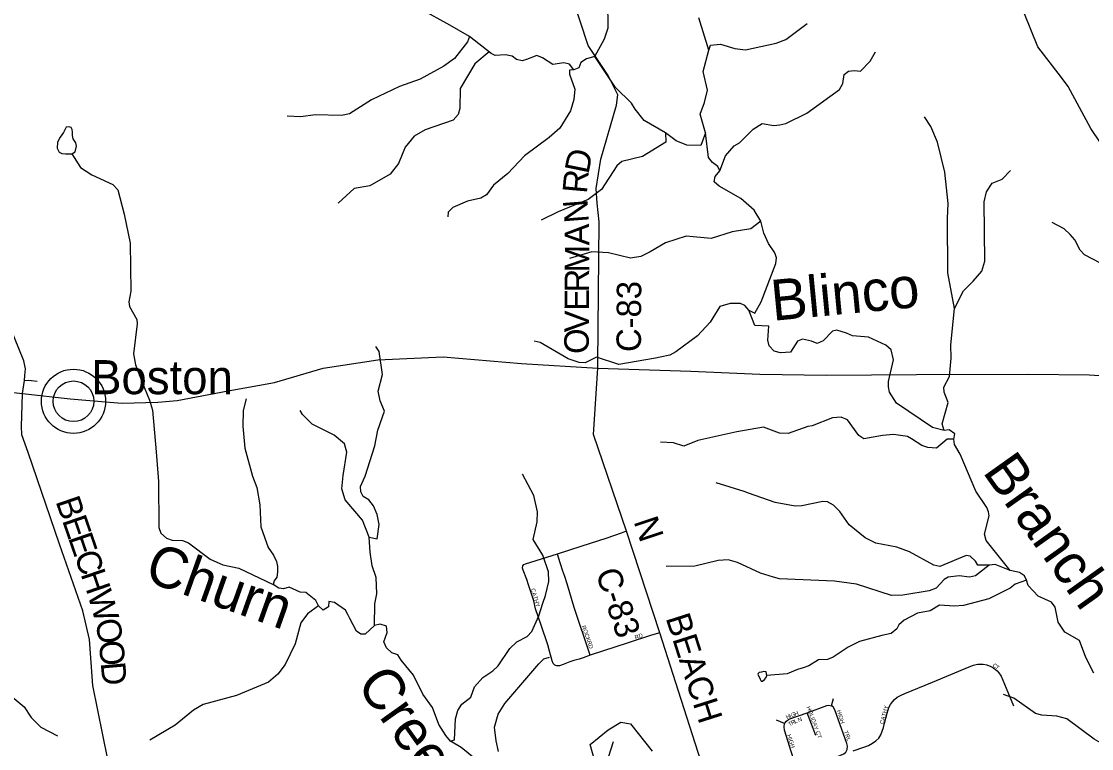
# Model space of a CAD drawing. Extents: x 1525783 to 1900577, y 218250 to 627376.
# Drawn here: x 1682109 to 1695217, y 439896 to 448805 of the extents above; entities that cross this region are included whole.
import ezdxf

# ---------------------------------------------------------------- set-up
doc = ezdxf.new("R2010")
doc.units = 0
for name, color, linetype in [('GM_X_County_Road', 7, 'Continuous'), ('GM_X_County_Road_Text', 7, 'Continuous'), ('GM_X_Minor_Lake', 7, 'Continuous'), ('GM_X_Minor_River', 7, 'Continuous'), ('GM_X_Minor_River_Text', 7, 'Continuous'), ('GM_X_Township_Road', 7, 'Continuous'), ('GM_X_Township_Subdivision', 7, 'Continuous'), ('GM_X_Township_Subdivision_Text', 7, 'Continuous'), ('GM_X_Unincorporated', 7, 'Continuous'), ('GM_X_Unincorporated_Location', 7, 'Continuous'), ('GM_X_Unincorporated_Text', 7, 'Continuous'), ('GM_X_US_Route', 7, 'Continuous')]:
    doc.layers.add(name, color=color, linetype=linetype)

msp = doc.modelspace()

# ---------------------------------------------------------------- linework, layer by layer
at = {"layer": 'GM_X_County_Road'}
for points in [[(1689170, 444610), (1689170, 444610), (1689186, 446350), (1689161, 446577), (1689148, 446758), (1689206, 447116), (1689400, 447778), (1689415, 447904), (1689295, 448143), (1689051, 448510), (1688855, 449111), (1688742, 449505), (1688704, 450102), (1688671, 450650), (1688613, 451295), (1688666, 451768), (1688748, 452266), (1688790, 452764), (1688725, 453577), (1688660, 454138)], [(1690827, 438498), (1690557, 439360), (1690398, 439848), (1690158, 440598), (1689927, 441314), (1689520, 442560), (1689116, 443745), (1689169, 444558), (1689170, 444610)], [(1684213, 435857), (1683491, 437160), (1683306, 437499), (1683228, 437653), (1683161, 437824), (1683105, 437986), (1683083, 438117), (1683106, 438293), (1683117, 438428), (1683172, 439113), (1683181, 439396), (1683196, 439568), (1683166, 439763), (1682983, 440670), (1682942, 441231), (1682863, 441584), (1682576, 442399), (1682191, 443524), (1682116, 443741), (1682112, 443845), (1682118, 444104), (1682123, 444246)]]:
    msp.add_lwpolyline(points, dxfattribs=at)
at = {"layer": 'GM_X_Minor_Lake'}
for points in [[(1682728, 447183), (1682768, 447208), (1682784, 447276), (1682774, 447318), (1682743, 447367), (1682734, 447409), (1682733, 447447), (1682731, 447480), (1682718, 447506), (1682694, 447512), (1682658, 447511), (1682623, 447445), (1682585, 447388), (1682550, 447324), (1682549, 447252), (1682570, 447204), (1682604, 447187), (1682650, 447184)], [(1682650, 447184), (1682728, 447183)], [(1691231, 440837), (1691203, 440840), (1691173, 440832), (1691147, 440827), (1691133, 440817), (1691128, 440803), (1691146, 440775), (1691159, 440746), (1691171, 440722), (1691187, 440724), (1691209, 440743), (1691232, 440767), (1691238, 440791)], [(1691238, 440791), (1691231, 440837)]]:
    msp.add_lwpolyline(points, dxfattribs=at)
at = {"layer": 'GM_X_Minor_River'}
for points in [[(1690487, 447441), (1690432, 447284), (1690259, 447289), (1690128, 447343), (1689998, 447438), (1689736, 447589), (1689628, 447730), (1689580, 447805), (1689387, 447995), (1689131, 448374), (1689253, 448591), (1689296, 448728), (1689297, 448871), (1689249, 449187), (1689211, 449312), (1689136, 449476), (1688999, 449649)], [(1689131, 448374), (1689030, 448346), (1688963, 448301), (1688938, 448237), (1688875, 448212), (1688823, 448280), (1688753, 448297), (1688620, 448277), (1688493, 448360), (1688424, 448387), (1688294, 448337), (1688242, 448322), (1688172, 448340), (1688119, 448379), (1688037, 448394), (1687914, 448388), (1687863, 448411), (1687596, 448619), (1687328, 448774), (1687277, 448803), (1687082, 448909)], [(1690665, 446973), (1690638, 447027), (1690572, 447075), (1690523, 447136), (1690487, 447441), (1690421, 447669), (1690478, 447811), (1690513, 447964), (1690461, 448190), (1690530, 448454), (1690405, 448847)], [(1695436, 447154), (1695208, 447491), (1694931, 448008), (1694848, 448118), (1694559, 448492), (1694396, 448898)], [(1690530, 448454), (1690549, 448513), (1690670, 448525), (1690847, 448472), (1690979, 448456), (1691354, 448537), (1691473, 448585), (1691735, 448779)], [(1687596, 448619), (1687575, 448553), (1687412, 448349), (1687284, 448255), (1686993, 448096), (1686740, 448006), (1686399, 447844), (1686129, 447674), (1686028, 447652), (1685707, 447660), (1685533, 447635), (1685366, 447642)], [(1687863, 448411), (1687839, 448432), (1687662, 448284), (1687482, 447983), (1687479, 447738), (1687458, 447666), (1687396, 447595), (1687055, 447475), (1686919, 447397), (1686811, 447263), (1686727, 447064), (1686624, 446933), (1686375, 446789), (1686184, 446756), (1685988, 446579)], [(1691019, 445267), (1691093, 445230), (1691170, 445369), (1691349, 445839), (1691358, 445909), (1691337, 445968), (1691259, 446084), (1691204, 446211), (1691164, 446356), (1691083, 446494), (1690923, 446637), (1690657, 446786), (1690594, 446840), (1690605, 446906), (1690665, 446973), (1690734, 447158), (1690839, 447279), (1690906, 447317), (1691073, 447483), (1691181, 447553), (1691325, 447531), (1691397, 447537), (1691473, 447554), (1691730, 447680), (1692131, 447971), (1692172, 448045), (1692188, 448153), (1692241, 448194), (1692314, 448205), (1692386, 448194), (1692504, 448318), (1692571, 448431)], [(1688875, 448212), (1688823, 448207), (1688822, 448157), (1688887, 447974), (1688877, 447847), (1688834, 447708), (1688706, 447495), (1688575, 447383), (1688272, 447158), (1688068, 446943), (1687893, 446798), (1687806, 446679), (1687737, 446640), (1687572, 446603), (1687394, 446524), (1687335, 446467), (1687334, 446409)], [(1693540, 445289), (1693458, 445725), (1693451, 446389), (1693460, 446576), (1693419, 446956), (1693330, 447324), (1693247, 447518), (1693169, 447636)], [(1689998, 447438), (1690002, 447324), (1689716, 447148), (1689462, 447087), (1689403, 447036), (1689215, 446746), (1689052, 446625), (1688682, 446473), (1688476, 446370)], [(1682728, 447183), (1682831, 447015), (1682973, 446926), (1683230, 446807), (1683290, 446740), (1683367, 446444), (1683443, 446090), (1683450, 445500), (1683426, 445368), (1683435, 445313), (1683522, 445154), (1683529, 445101), (1683482, 444733), (1683506, 444598), (1683559, 444457), (1683584, 444394), (1683680, 444166), (1683716, 444041), (1683759, 443531), (1683790, 443169), (1683794, 442604), (1683817, 442535), (1683888, 442474), (1683957, 442449), (1684084, 442444), (1684155, 442417), (1684420, 442216), (1684577, 442149), (1684774, 442108), (1685194, 441908)], [(1693412, 443793), (1693389, 443875), (1693461, 444137), (1693413, 444262), (1693408, 444326), (1693476, 444453), (1693499, 444678), (1693492, 444842), (1693540, 445289), (1693647, 445503), (1693767, 445624), (1693874, 445746), (1693910, 445868), (1693902, 446596), (1693930, 446716), (1694000, 446823), (1694123, 446873), (1694226, 446979)], [(1691164, 446356), (1691042, 446264), (1690815, 446228), (1690557, 446146), (1690251, 446174), (1690000, 446092), (1689810, 445981), (1689695, 445925), (1689570, 445903), (1689302, 445968), (1689098, 445980), (1688824, 445899)], [(1696659, 445216), (1696622, 445162), (1696489, 445219), (1696432, 445278), (1696370, 445409), (1696305, 445469), (1696188, 445513), (1696037, 445507), (1695814, 445469), (1695764, 445468), (1695543, 445586), (1695466, 445656), (1695327, 445845), (1695131, 445946), (1695078, 446004), (1695012, 446127), (1694955, 446194), (1694882, 446264), (1694733, 446341)], [(1695244, 440822), (1695147, 441011), (1695069, 441221), (1694888, 441322), (1694806, 441446), (1694771, 441629), (1694728, 441690), (1694561, 441763), (1694441, 441893), (1694421, 441960), (1694397, 442012), (1694336, 442052), (1694220, 442080), (1693928, 442444), (1693904, 442525), (1693962, 442748), (1693955, 442798), (1693936, 442849), (1693801, 443050), (1693607, 443504), (1693537, 443622), (1693530, 443688), (1693544, 443754), (1693474, 443802), (1693412, 443793), (1693270, 443831), (1692827, 444130), (1692743, 444262), (1692728, 444328), (1692731, 444392), (1692789, 444658), (1692763, 444781), (1692696, 444840), (1692483, 444936), (1692289, 444952), (1692215, 444985), (1692098, 445024), (1692043, 445010), (1691929, 444890), (1691858, 444857), (1691788, 444889), (1691678, 444911), (1691614, 444886), (1691531, 444753), (1691407, 444743), (1691329, 444767), (1691270, 444830), (1691253, 444898), (1691266, 445070), (1691092, 445080), (1691019, 445267), (1690970, 445325), (1690919, 445348), (1690792, 445350), (1690663, 445312), (1690544, 445122), (1690390, 444952), (1690124, 444758), (1690051, 444717), (1689932, 444693), (1689874, 444680), (1689427, 444602), (1689154, 444691), (1689014, 444621), (1688942, 444627), (1688807, 444671), (1688464, 444872), (1688390, 444889)], [(1686370, 442485), (1686468, 442467), (1686491, 442643), (1686467, 442764), (1686423, 442871), (1686365, 442942), (1686297, 442985), (1686266, 443042), (1686261, 443108), (1686318, 443232), (1686437, 443605), (1686473, 443797), (1686555, 444028), (1686502, 444157), (1686480, 444274), (1686534, 444478), (1686491, 444759), (1686452, 444822)], [(1684862, 444180), (1684825, 444038), (1684820, 443848), (1684845, 443575), (1684939, 443234), (1684992, 443095), (1685028, 442884), (1685042, 442615), (1685131, 442358)], [(1686432, 441406), (1686439, 441671), (1686463, 441791), (1686455, 441992), (1686404, 442137), (1686383, 442304), (1686370, 442485), (1686288, 442695), (1686076, 442945), (1686032, 443080), (1686049, 443241), (1686095, 443529), (1686065, 443631), (1685938, 443734), (1685670, 443871), (1685552, 443990), (1685523, 444040)], [(1693530, 443688), (1693448, 443686), (1693316, 443578), (1693210, 443584), (1693138, 443611), (1693013, 443691), (1692961, 443718), (1692791, 443744), (1692657, 443730), (1692428, 443692), (1692366, 443733), (1692229, 443922), (1692152, 443958), (1692045, 443949), (1691793, 443850), (1691741, 443841), (1691500, 443755), (1691396, 443762), (1691197, 443832), (1690871, 443776), (1690394, 443670), (1690222, 443601), (1690097, 443641), (1689939, 443650)], [(1687366, 439988), (1687414, 440003), (1687425, 440261), (1687453, 440365), (1687503, 440441), (1687612, 440525), (1687657, 440652), (1687759, 440767), (1687885, 440849), (1687950, 440912), (1688091, 441122), (1688176, 441203), (1688304, 441271), (1688361, 441332), (1688445, 441523), (1688494, 441680), (1688530, 441770), (1688571, 441942), (1688567, 442062), (1688495, 442268), (1688376, 442459), (1688427, 442674), (1688431, 442797), (1688385, 442998), (1688247, 443257)], [(1693961, 442144), (1693822, 442143), (1693795, 442194), (1693732, 442255), (1693682, 442260), (1693357, 442127), (1693287, 442142), (1692987, 442306), (1692830, 442363), (1692574, 442414), (1692443, 442478), (1692247, 442638), (1692134, 442801), (1692055, 442880), (1691984, 442920), (1691924, 442925), (1691668, 442871), (1691588, 442868), (1691340, 442913), (1691014, 443027), (1690962, 443046), (1690617, 443151)], [(1685131, 442358), (1685195, 442268), (1685234, 442188), (1685246, 442129), (1685246, 442056), (1685239, 441997), (1685205, 441951), (1685194, 441908)], [(1694220, 442080), (1694037, 442153), (1693961, 442144), (1693794, 442013), (1693721, 441998), (1693595, 442011), (1693461, 441995), (1693410, 441966), (1693312, 441861), (1693229, 441829), (1692905, 441776), (1692767, 441771), (1692338, 441910), (1692068, 441947), (1691393, 441975), (1691321, 441997), (1691162, 442046), (1690879, 442175), (1690766, 442209), (1690643, 442199), (1690357, 442130), (1690006, 442129)], [(1687943, 439548), (1687495, 439911), (1687366, 439988), (1687307, 440055), (1687221, 440191), (1687143, 440401), (1687026, 440563), (1686912, 440794), (1686761, 440981), (1686720, 441044), (1686648, 441070), (1686579, 441131), (1686548, 441204), (1686589, 441317), (1686580, 441398), (1686502, 441421), (1686432, 441406), (1686320, 441298), (1686266, 441299), (1686214, 441336), (1686131, 441490), (1686106, 441541), (1686079, 441591), (1685946, 441688), (1685876, 441697), (1685869, 441631), (1685806, 441592), (1685749, 441645), (1685714, 441710), (1685591, 441807), (1685523, 441812), (1685390, 441876), (1685320, 441854), (1685264, 441861), (1685194, 441908)], [(1694421, 441960), (1694283, 441910), (1694218, 441861), (1693957, 441733), (1693649, 441651), (1693538, 441643), (1693356, 441654), (1693240, 441584), (1693083, 441556), (1692921, 441471), (1692856, 441414), (1692831, 441362), (1692764, 441307), (1692647, 441281), (1692375, 441208), (1692235, 441138), (1692053, 441017), (1691984, 440986), (1691874, 440984), (1691756, 440912), (1691683, 440887), (1691617, 440866), (1691489, 440813), (1691238, 440791)], [(1678936, 441642), (1679167, 441359), (1679226, 441298), (1679287, 441265), (1679361, 441254), (1679475, 441270), (1679711, 441250), (1679850, 441261), (1679923, 441226), (1680069, 441207), (1680331, 440998), (1680730, 440809), (1680910, 440760), (1681028, 440748), (1681210, 440777), (1681322, 440773), (1681644, 440643), (1681840, 440598), (1681902, 440584), (1681973, 440551), (1682141, 440406), (1682228, 440276), (1682348, 440158), (1682553, 440054)], [(1685749, 441645), (1685615, 441546), (1685532, 441439), (1685461, 441179), (1685338, 440927), (1685250, 440808), (1685136, 440710)], [(1687951, 439861), (1687923, 439990), (1687904, 440157), (1687947, 440320), (1688032, 440449), (1688448, 440935), (1688509, 440996), (1688576, 441017)], [(1685136, 440710), (1684742, 440548), (1684336, 440437), (1684218, 440368), (1683991, 440184), (1683681, 439999)], [(1695848, 440128), (1695651, 440085), (1695449, 439991), (1695308, 439981), (1695247, 440012), (1694916, 440259), (1694791, 440293), (1694606, 440304), (1694532, 440326), (1694263, 440513), (1694140, 440561)], [(1689054, 438500), (1689107, 438844), (1689173, 439049), (1689281, 439606), (1689301, 439793), (1689361, 439982)]]:
    msp.add_lwpolyline(points, dxfattribs=at)
at = {"layer": 'GM_X_Township_Road'}
msp.add_lwpolyline([(1682123, 444246), (1682149, 444406), (1682151, 444466), (1682158, 444548), (1682139, 444646), (1682024, 444928), (1681792, 445538), (1681674, 445685), (1681550, 445835), (1681295, 446479), (1681139, 446873), (1681137, 446878), (1681127, 446905)], dxfattribs=at)
at = {"layer": 'GM_X_Township_Subdivision'}
for points in [[(1682149, 444406), (1682190, 444410), (1682232, 444407), (1682304, 444397)], [(1689927, 441314), (1689828, 441284), (1689540, 441191), (1689075, 441039), (1688990, 441007), (1688940, 440992), (1688875, 440976), (1688827, 440959), (1688745, 440927), (1688700, 440909), (1688669, 440909), (1688642, 440919), (1688624, 440939), (1688610, 440972), (1688579, 441091), (1688559, 441167), (1688477, 441409), (1688408, 441610), (1688384, 441705), (1688366, 441769), (1688319, 441902), (1688298, 441967), (1688253, 442084), (1688245, 442108), (1688251, 442135), (1688264, 442151), (1688284, 442158), (1688676, 442283), (1688967, 442376), (1689283, 442479), (1689459, 442541), (1689499, 442555), (1689520, 442560)], [(1689075, 441039), (1688881, 441626), (1688795, 441913), (1688765, 442003), (1688740, 442072), (1688712, 442160), (1688686, 442237), (1688681, 442265), (1688676, 442283)], [(1692295, 439871), (1692429, 439913), (1692486, 439934), (1692533, 439961), (1692576, 439990), (1692610, 440025), (1692635, 440065), (1692668, 440156), (1692680, 440207), (1692714, 440332), (1692733, 440400), (1692753, 440437), (1692780, 440471), (1692805, 440498), (1692837, 440526), (1692883, 440551), (1692931, 440570), (1693267, 440711), (1693717, 440900), (1693771, 440918), (1693802, 440927), (1693823, 440931), (1693855, 440932), (1693891, 440930), (1693933, 440921), (1693982, 440902), (1694020, 440881), (1694061, 440847), (1694083, 440823), (1694109, 440782), (1694170, 440636), (1694261, 440421)], [(1692030, 440419), (1692058, 440511)], [(1691456, 440203), (1691479, 440234), (1691507, 440255), (1691732, 440336), (1691973, 440426), (1691996, 440429), (1692030, 440419)], [(1691838, 440056), (1691732, 440336)], [(1692123, 438990), (1692016, 439301), (1691934, 439560), (1691931, 439595), (1691933, 439633), (1691939, 439656), (1691953, 439685), (1691988, 439730), (1692015, 439756), (1692055, 439778), (1692181, 439834), (1692206, 439854), (1692223, 439885), (1692227, 439927), (1692221, 439957), (1692074, 440371), (1692053, 440406), (1692030, 440419)], [(1689980, 438188), (1689805, 438618), (1689699, 438935), (1689576, 439147), (1689504, 439387), (1689485, 439457), (1689447, 439552), (1689314, 439603), (1689216, 439666), (1689132, 439741), (1689076, 439947), (1689298, 440127), (1689450, 440221), (1689569, 440198), (1689837, 439864)], [(1691456, 440203), (1691359, 440245)], [(1691842, 438884), (1691456, 440124), (1691450, 440161), (1691456, 440203)]]:
    msp.add_lwpolyline(points, dxfattribs=at)
at = {"layer": 'GM_X_Unincorporated'}
for radius in [393, 249]:
    msp.add_circle((1682747, 444151), radius, dxfattribs=at)
at = {"layer": 'GM_X_Unincorporated_Location'}
msp.add_line((1682747, 444151), (1682747, 444151), dxfattribs=at)
at = {"layer": 'GM_X_US_Route'}
msp.add_lwpolyline([(1681459, 444319), (1682123, 444246), (1682708, 444182), (1683187, 444139), (1683344, 444130), (1683780, 444140), (1684015, 444162), (1684642, 444279), (1685209, 444381), (1685807, 444556), (1686473, 444657), (1687275, 444697), (1688233, 444612), (1689169, 444558), (1690310, 444518), (1691152, 444482), (1691969, 444471), (1693072, 444479), (1694441, 444484), (1695188, 444475), (1695319, 444466)], dxfattribs=at)

# ---------------------------------------------------------------- texts
at = {"layer": 'GM_X_County_Road_Text'}
for s, rotation, p in [('D', 78.6143, (1689054, 446926)), ('R', 85.0565, (1689035, 446689)), ('N', 94.4548, (1689062, 446347)), ('A', 90.5745, (1689065, 446061)), ('M', 89.6869, (1689064, 445730)), ('R', 89.6878, (1689062, 445484)), ('C-83', 89.6558, (1689697, 444754)), ('E', 89.6912, (1689061, 445259)), ('V', 89.6867, (1689060, 444995)), ('O', 89.6903, (1689058, 444731)), ('B', 289.0151, (1682525, 442926)), ('E', 289.015, (1682605, 442693)), ('N', 288.4385, (1689606, 442679)), ('E', 289.015, (1682678, 442480)), ('C', 289.0151, (1682752, 442268)), ('H', 288.9246, (1682832, 442035)), ('C-83', 288.4354, (1689139, 442053)), ('W', 286.0739, (1682916, 441789)), ('BEACH', 287.694, (1689998, 441497)), ('O', 280.5769, (1683011, 441463)), ('O', 274.708, (1683058, 441211)), ('D', 274.9911, (1683080, 440947))]:
    msp.add_text(s, height=300, rotation=rotation, dxfattribs=at).set_placement(p)
at = {"layer": 'GM_X_Minor_River_Text'}
for s, height, rotation, p in [('Blinco', 500, 5.445, (1691313, 445136)), ('Branch', 499.9, 305.4642, (1693873, 443287)), ('Churn', 500, 340.4394, (1683598, 441959)), ('Creek', 500, 305.4465, (1686202, 440683))]:
    msp.add_text(s, height=height, rotation=rotation, dxfattribs=at).set_placement(p)
at = {"layer": 'GM_X_Township_Subdivision_Text'}
for s, rotation, p in [('CATHY', 286.5859, (1688349, 441851)), ('ROCK', 289.8563, (1688970, 441394)), ('RD', 18.4349, (1689631, 441233)), ('RD', 288.424, (1689036, 441209)), ('C', 325.0438, (1693999, 440906)), ('T', 322.6329, (1694031, 440884)), ('H', 23.2789, (1691486, 440255)), ('I', 21.2415, (1691526, 440272)), ('G', 20.7786, (1691546, 440280)), ('H', 20.7582, (1691587, 440296)), ('HOLIDAY CT', 290.3947, (1691724, 440404)), ('HIGH', 288.431, (1692094, 440360)), ('CATHY', 75.6713, (1692670, 440192)), ('T', 34.9629, (1691522, 440167)), ('R', 25.1856, (1691549, 440186)), ('L', 22.2479, (1691584, 440203)), ('N', 20.9449, (1691629, 440221)), ('HIGH', 288.431, (1691486, 440061)), ('TRL', 290.5521, (1692181, 440105))]:
    msp.add_text(s, height=50, rotation=rotation, dxfattribs=at).set_placement(p)
at = {"layer": 'GM_X_Unincorporated_Text'}
msp.add_text('Boston', height=417, rotation=0, dxfattribs=at).set_placement((1682963, 444238))

doc.saveas('drawing.dxf')
